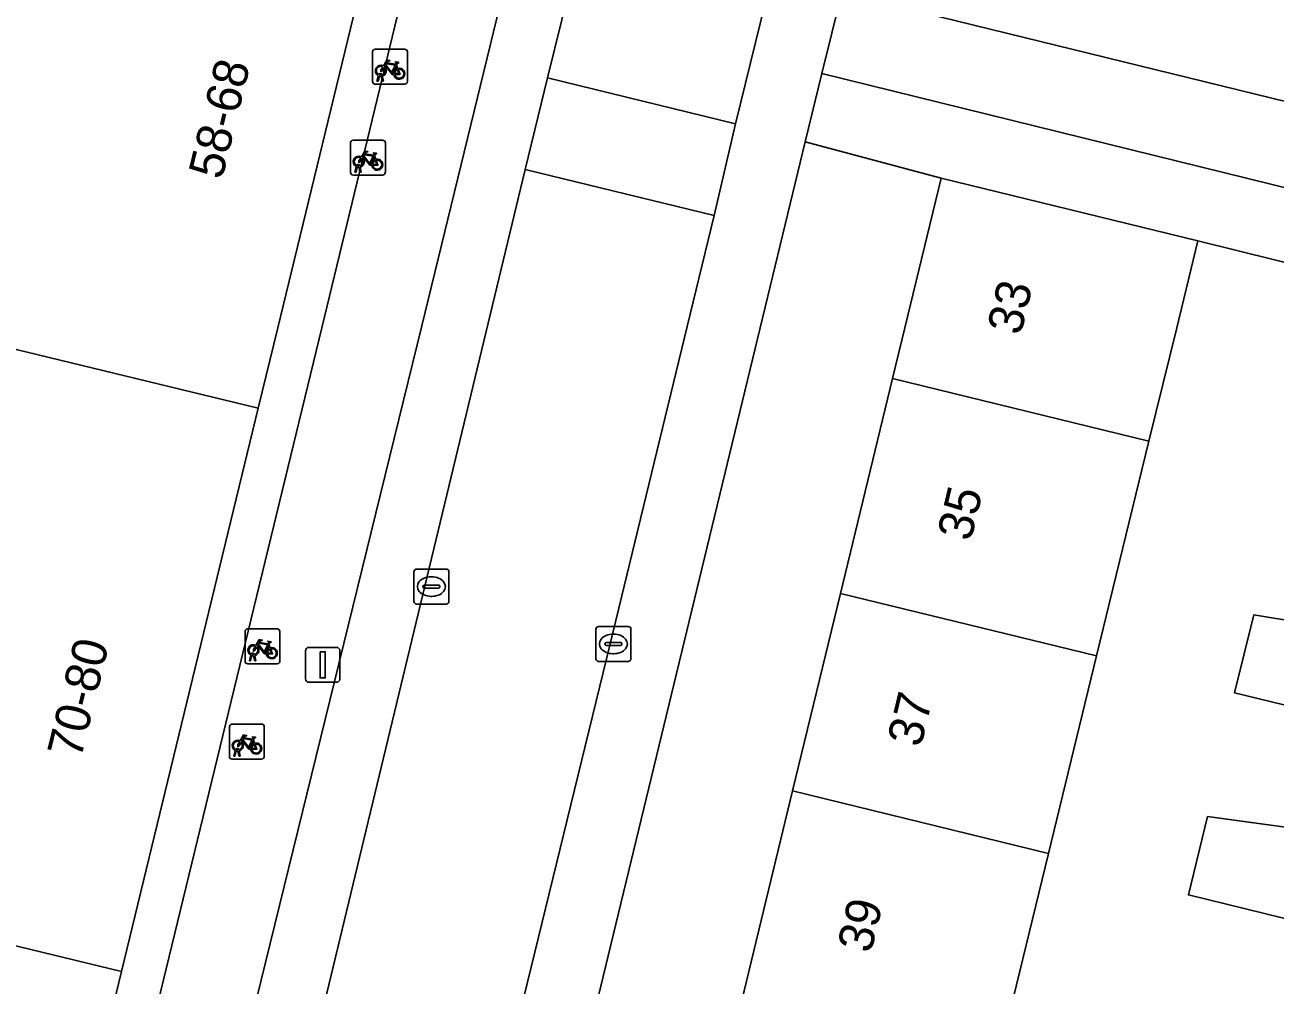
# Model space of a CAD drawing. Extents: x 162803 to 163818, y 381639 to 382475.
# Drawn here: x 163067.27 to 163103.07, y 382231.15 to 382258.67 of the extents above; entities that cross this region are included whole.
import ezdxf

# ---------------------------------------------------------------- set-up
doc = ezdxf.new("R2010")
doc.units = 0
for name, color, linetype in [('IMGEO_Erf', 7, 'Continuous'), ('IMGEO_Fietsenrek', 7, 'Continuous'), ('IMGEO_Kolk', 7, 'Continuous'), ('IMGEO_Lichtmast', 7, 'Continuous'), ('IMGEO_Pand', 7, 'Continuous'), ('IMGEO_Pand_nummerreeks', 7, 'Continuous'), ('IMGEO_Parkeervlak_open', 7, 'Continuous'), ('IMGEO_Rijbaan_lokaal_open', 7, 'Continuous'), ('IMGEO_Voetpad_open', 7, 'Continuous')]:
    doc.layers.add(name, color=color, linetype=linetype)

msp = doc.modelspace()

# ---------------------------------------------------------------- linework, layer by layer
at = {"layer": 'IMGEO_Erf'}
for points in [[(163105.355, 382320.14), (163091.157, 382261.639), (163090.662, 382259.598), (163109.57, 382254.957)], [(163108.604, 382250.569), (163100.863, 382252.485), (163100.257, 382250), (163099.464, 382246.748), (163097.965, 382240.601), (163096.586, 382234.948), (163095.123, 382228.948), (163093.672, 382223), (163111.314, 382218.702)], [(163105.796, 382238.598), (163101.918, 382239.544), (163102.463, 382241.778), (163106.389, 382241.125)]]:
    msp.add_lwpolyline(points, dxfattribs=at)
for points in [[(163089.618, 382255.32), (163093.508, 382254.28), (163100.863, 382252.485), (163108.604, 382250.569), (163109.113, 382252.594), (163090.093, 382257.281)], [(163082.453, 382225.745), (163086.358, 382224.789), (163087.8, 382230.737), (163089.255, 382236.739), (163090.626, 382242.394), (163092.117, 382248.543), (163092.47, 382250), (163093.508, 382254.28), (163089.618, 382255.32), (163088.329, 382250)], [(163101.14, 382236.002), (163105.049, 382235.468), (163104.406, 382232.828), (163100.593, 382233.758)]]:
    msp.add_lwpolyline(points, close=True, dxfattribs=at)
at = {"layer": 'IMGEO_Fietsenrek'}
for p, q in [((163077.221, 382257.048), (163077.221, 382257.889)), ((163077.221, 382257.889), (163077.221, 382257.048)), ((163077.296, 382257.973), (163078.137, 382257.973)), ((163078.137, 382257.973), (163077.296, 382257.973)), ((163078.221, 382257.898), (163078.221, 382257.057)), ((163078.221, 382257.057), (163078.221, 382257.898)), ((163077.908, 382257.522), (163077.944, 382257.427)), ((163078.146, 382256.973), (163077.305, 382256.973)), ((163077.305, 382256.973), (163078.146, 382256.973)), ((163077.348, 382257.057), (163077.387, 382257.217)), ((163077.382, 382257.057), (163077.348, 382257.057)), ((163077.417, 382257.205), (163077.382, 382257.057)), ((163077.459, 382257.229), (163077.458, 382257.233)), ((163077.5, 382257.057), (163077.466, 382257.199)), ((163077.49, 382257.24), (163077.491, 382257.233)), ((163077.498, 382257.203), (163077.533, 382257.057)), ((163077.533, 382257.057), (163077.5, 382257.057)), ((163076.589, 382254.444), (163076.589, 382255.285)), ((163076.589, 382255.285), (163076.589, 382254.444)), ((163076.664, 382255.369), (163077.505, 382255.369)), ((163077.505, 382255.369), (163076.664, 382255.369)), ((163077.589, 382255.294), (163077.589, 382254.453)), ((163077.589, 382254.453), (163077.589, 382255.294)), ((163077.276, 382254.918), (163077.312, 382254.823)), ((163076.716, 382254.453), (163076.755, 382254.613)), ((163076.75, 382254.453), (163076.716, 382254.453)), ((163076.785, 382254.601), (163076.75, 382254.453)), ((163076.827, 382254.625), (163076.826, 382254.629)), ((163076.868, 382254.453), (163076.834, 382254.595)), ((163076.858, 382254.636), (163076.859, 382254.629)), ((163076.866, 382254.599), (163076.901, 382254.453)), ((163076.901, 382254.453), (163076.868, 382254.453)), ((163077.514, 382254.369), (163076.673, 382254.369)), ((163076.673, 382254.369), (163077.514, 382254.369)), ((163073.569, 382240.454), (163073.569, 382241.295)), ((163073.569, 382241.295), (163073.569, 382240.454)), ((163073.644, 382241.379), (163074.485, 382241.379)), ((163074.485, 382241.379), (163073.644, 382241.379)), ((163074.569, 382241.304), (163074.569, 382240.463)), ((163074.569, 382240.463), (163074.569, 382241.304)), ((163074.256, 382240.928), (163074.292, 382240.833)), ((163073.696, 382240.463), (163073.735, 382240.623)), ((163073.765, 382240.611), (163073.73, 382240.463)), ((163073.807, 382240.635), (163073.806, 382240.639)), ((163073.848, 382240.463), (163073.814, 382240.605)), ((163073.838, 382240.646), (163073.839, 382240.639)), ((163073.846, 382240.609), (163073.881, 382240.463)), ((163074.494, 382240.379), (163073.653, 382240.379)), ((163073.653, 382240.379), (163074.494, 382240.379)), ((163073.73, 382240.463), (163073.696, 382240.463)), ((163073.881, 382240.463), (163073.848, 382240.463)), ((163073.121, 382237.723), (163073.121, 382238.564)), ((163073.121, 382238.564), (163073.121, 382237.723)), ((163073.196, 382238.648), (163074.037, 382238.648)), ((163074.037, 382238.648), (163073.196, 382238.648)), ((163074.121, 382238.573), (163074.121, 382237.732)), ((163074.121, 382237.732), (163074.121, 382238.573)), ((163073.808, 382238.197), (163073.844, 382238.102)), ((163074.046, 382237.648), (163073.205, 382237.648)), ((163073.205, 382237.648), (163074.046, 382237.648)), ((163073.248, 382237.732), (163073.287, 382237.892)), ((163073.282, 382237.732), (163073.248, 382237.732)), ((163073.317, 382237.88), (163073.282, 382237.732)), ((163073.359, 382237.904), (163073.358, 382237.908)), ((163073.4, 382237.732), (163073.366, 382237.874)), ((163073.39, 382237.915), (163073.391, 382237.908)), ((163073.398, 382237.878), (163073.433, 382237.732)), ((163073.433, 382237.732), (163073.4, 382237.732))]:
    msp.add_line(p, q, dxfattribs=at)
for points in [[(163077.534, 382257.499), (163077.629, 382257.663), (163077.715, 382257.649), (163077.717, 382257.64), (163077.661, 382257.629), (163077.634, 382257.584), (163077.89, 382257.543)], [(163077.555, 382257.447), (163077.503, 382257.357), (163077.463, 382257.332), (163077.464, 382257.379), (163077.519, 382257.473)], [(163077.83, 382257.255), (163077.78, 382257.255), (163077.589, 382257.506), (163077.57, 382257.474)], [(163077.877, 382257.518), (163077.62, 382257.559), (163077.603, 382257.53), (163077.77, 382257.31), (163077.877, 382257.518)], [(163077.925, 382257.42), (163077.895, 382257.497), (163077.786, 382257.279), (163077.829, 382257.279)], [(163077.859, 382257.279), (163077.979, 382257.278), (163077.935, 382257.392)], [(163077.955, 382257.399), (163078.01, 382257.254), (163077.86, 382257.254)], [(163077.89, 382257.543), (163077.915, 382257.592), (163077.909, 382257.596), (163077.886, 382257.6), (163077.874, 382257.607), (163077.873, 382257.61), (163077.875, 382257.615), (163077.97, 382257.6), (163077.972, 382257.59), (163077.962, 382257.577), (163077.95, 382257.571), (163077.936, 382257.577), (163077.908, 382257.522)], [(163076.923, 382254.843), (163076.871, 382254.753), (163076.831, 382254.728), (163076.832, 382254.775), (163076.887, 382254.869)], [(163076.902, 382254.895), (163076.997, 382255.059), (163077.083, 382255.045), (163077.085, 382255.036), (163077.029, 382255.025), (163077.002, 382254.98), (163077.258, 382254.939)], [(163077.198, 382254.651), (163077.148, 382254.651), (163076.957, 382254.902), (163076.938, 382254.87)], [(163077.245, 382254.914), (163076.988, 382254.955), (163076.971, 382254.926), (163077.138, 382254.706), (163077.245, 382254.914)], [(163077.293, 382254.816), (163077.263, 382254.893), (163077.154, 382254.675), (163077.197, 382254.675)], [(163077.258, 382254.939), (163077.283, 382254.988), (163077.277, 382254.992), (163077.254, 382254.996), (163077.242, 382255.003), (163077.241, 382255.006), (163077.243, 382255.011), (163077.338, 382254.996), (163077.34, 382254.986), (163077.33, 382254.973), (163077.318, 382254.967), (163077.304, 382254.973), (163077.276, 382254.918)], [(163077.227, 382254.675), (163077.347, 382254.674), (163077.303, 382254.788)], [(163077.323, 382254.795), (163077.378, 382254.65), (163077.228, 382254.65)], [(163073.903, 382240.853), (163073.851, 382240.763), (163073.811, 382240.738), (163073.812, 382240.785), (163073.867, 382240.879)], [(163073.882, 382240.905), (163073.977, 382241.069), (163074.063, 382241.055), (163074.065, 382241.046), (163074.009, 382241.035), (163073.982, 382240.99), (163074.238, 382240.949)], [(163074.178, 382240.661), (163074.128, 382240.661), (163073.937, 382240.912), (163073.918, 382240.88)], [(163074.225, 382240.924), (163073.968, 382240.965), (163073.951, 382240.936), (163074.118, 382240.716), (163074.225, 382240.924)], [(163074.273, 382240.826), (163074.243, 382240.903), (163074.134, 382240.685), (163074.177, 382240.685)], [(163074.238, 382240.949), (163074.263, 382240.998), (163074.257, 382241.002), (163074.234, 382241.006), (163074.222, 382241.013), (163074.221, 382241.016), (163074.223, 382241.021), (163074.318, 382241.006), (163074.32, 382240.996), (163074.31, 382240.983), (163074.298, 382240.977), (163074.284, 382240.983), (163074.256, 382240.928)], [(163074.207, 382240.685), (163074.327, 382240.684), (163074.283, 382240.798)], [(163074.303, 382240.805), (163074.358, 382240.66), (163074.208, 382240.66)], [(163073.434, 382238.174), (163073.529, 382238.338), (163073.615, 382238.324), (163073.617, 382238.315), (163073.561, 382238.304), (163073.534, 382238.259), (163073.79, 382238.218)], [(163073.455, 382238.122), (163073.403, 382238.032), (163073.363, 382238.007), (163073.364, 382238.054), (163073.419, 382238.148)], [(163073.73, 382237.93), (163073.68, 382237.93), (163073.489, 382238.181), (163073.47, 382238.149)], [(163073.777, 382238.193), (163073.52, 382238.234), (163073.503, 382238.205), (163073.67, 382237.985), (163073.777, 382238.193)], [(163073.825, 382238.095), (163073.795, 382238.172), (163073.686, 382237.954), (163073.729, 382237.954)], [(163073.759, 382237.954), (163073.879, 382237.953), (163073.835, 382238.067)], [(163073.855, 382238.074), (163073.91, 382237.929), (163073.76, 382237.929)], [(163073.79, 382238.218), (163073.815, 382238.267), (163073.809, 382238.271), (163073.786, 382238.275), (163073.774, 382238.282), (163073.773, 382238.285), (163073.775, 382238.29), (163073.87, 382238.275), (163073.872, 382238.265), (163073.862, 382238.252), (163073.85, 382238.246), (163073.836, 382238.252), (163073.808, 382238.197)]]:
    msp.add_lwpolyline(points, dxfattribs=at)
for centre, radius, start, end in [((163077.299, 382257.895), 0.0779, 92.4484, 184.2845), ((163077.299, 382257.895), 0.0779, 92.4484, 184.2845), ((163078.143, 382257.895), 0.0779, 2.4484, 94.2845), ((163078.143, 382257.895), 0.0779, 2.4484, 94.2845), ((163077.461, 382257.358), 0.159, 62.6766, 242.1369), ((163077.461, 382257.358), 0.129, 63.3192, 238.903), ((163077.461, 382257.358), 0.129, 283.6043, 43.4302), ((163077.461, 382257.358), 0.159, 283.5766, 46.6042), ((163077.988, 382257.274), 0.159, 113.3408, 178.3217), ((163077.988, 382257.274), 0.159, 187.0065, 105.7708), ((163077.988, 382257.274), 0.129, 113.923, 177.9556), ((163077.988, 382257.274), 0.129, 188.6715, 104.5883), ((163077.299, 382257.051), 0.0779, 182.4484, 274.2845), ((163077.299, 382257.051), 0.0779, 182.4484, 274.2845), ((163077.441, 382257.229), 0.0499, 12.8025, 158.6934), ((163077.461, 382257.358), 0.159, 253.9967, 271.7867), ((163077.441, 382257.229), 0.0174, 12.8025, 163.4502), ((163077.461, 382257.358), 0.129, 253.415, 269.0204), ((163078.143, 382257.051), 0.0779, 272.4484, 4.2845), ((163078.143, 382257.051), 0.0779, 272.4484, 4.2845), ((163076.667, 382255.291), 0.0779, 92.4484, 184.2845), ((163076.667, 382255.291), 0.0779, 92.4484, 184.2845), ((163077.511, 382255.291), 0.0779, 2.4484, 94.2845), ((163077.511, 382255.291), 0.0779, 2.4484, 94.2845), ((163076.829, 382254.754), 0.159, 62.6766, 242.1369), ((163076.829, 382254.754), 0.129, 63.3192, 238.903), ((163076.829, 382254.754), 0.129, 283.6043, 43.4302), ((163076.829, 382254.754), 0.159, 283.5766, 46.6042), ((163077.356, 382254.67), 0.159, 113.3408, 178.3217), ((163077.356, 382254.67), 0.159, 187.0065, 105.7708), ((163077.356, 382254.67), 0.129, 188.6715, 104.5883), ((163076.667, 382254.447), 0.0779, 182.4484, 274.2845), ((163076.667, 382254.447), 0.0779, 182.4484, 274.2845), ((163076.809, 382254.625), 0.0499, 12.8025, 158.6934), ((163076.829, 382254.754), 0.159, 253.9967, 271.7867), ((163076.809, 382254.625), 0.0174, 12.8025, 163.4502), ((163076.829, 382254.754), 0.129, 253.415, 269.0204), ((163077.356, 382254.67), 0.129, 113.923, 177.9556), ((163077.511, 382254.447), 0.0779, 272.4484, 4.2845), ((163077.511, 382254.447), 0.0779, 272.4484, 4.2845), ((163073.647, 382241.301), 0.0779, 92.4484, 184.2845), ((163073.647, 382241.301), 0.0779, 92.4484, 184.2845), ((163074.491, 382241.301), 0.0779, 2.4484, 94.2845), ((163074.491, 382241.301), 0.0779, 2.4484, 94.2845), ((163073.809, 382240.764), 0.159, 62.6766, 242.1369), ((163073.809, 382240.764), 0.129, 63.3192, 238.903), ((163073.809, 382240.764), 0.129, 283.6043, 43.4302), ((163073.809, 382240.764), 0.159, 283.5766, 46.6042), ((163074.336, 382240.68), 0.159, 187.0065, 105.7708), ((163073.789, 382240.635), 0.0499, 12.8025, 158.6934), ((163073.809, 382240.764), 0.159, 253.9967, 271.7867), ((163073.789, 382240.635), 0.0174, 12.8025, 163.4502), ((163073.809, 382240.764), 0.129, 253.415, 269.0204), ((163074.336, 382240.68), 0.159, 113.3408, 178.3217), ((163074.336, 382240.68), 0.129, 113.923, 177.9556), ((163074.336, 382240.68), 0.129, 188.6715, 104.5883), ((163073.647, 382240.457), 0.0779, 182.4484, 274.2845), ((163073.647, 382240.457), 0.0779, 182.4484, 274.2845), ((163074.491, 382240.457), 0.0779, 272.4484, 4.2845), ((163074.491, 382240.457), 0.0779, 272.4484, 4.2845), ((163073.199, 382238.57), 0.0779, 92.4484, 184.2845), ((163073.199, 382238.57), 0.0779, 92.4484, 184.2845), ((163074.043, 382238.57), 0.0779, 2.4484, 94.2845), ((163074.043, 382238.57), 0.0779, 2.4484, 94.2845), ((163073.361, 382238.033), 0.159, 62.6766, 242.1369), ((163073.361, 382238.033), 0.129, 63.3192, 238.903), ((163073.361, 382238.033), 0.129, 283.6043, 43.4302), ((163073.361, 382238.033), 0.159, 283.5766, 46.6042), ((163073.888, 382237.949), 0.159, 113.3408, 178.3217), ((163073.888, 382237.949), 0.159, 187.0065, 105.7708), ((163073.888, 382237.949), 0.129, 113.923, 177.9556), ((163073.888, 382237.949), 0.129, 188.6715, 104.5883), ((163073.199, 382237.726), 0.0779, 182.4484, 274.2845), ((163073.199, 382237.726), 0.0779, 182.4484, 274.2845), ((163073.341, 382237.904), 0.0499, 12.8025, 158.6934), ((163073.361, 382238.033), 0.159, 253.9967, 271.7867), ((163073.341, 382237.904), 0.0174, 12.8025, 163.4502), ((163073.361, 382238.033), 0.129, 253.415, 269.0204), ((163074.043, 382237.726), 0.0779, 272.4484, 4.2845), ((163074.043, 382237.726), 0.0779, 272.4484, 4.2845)]:
    msp.add_arc(centre, radius, start, end, dxfattribs=at)
at = {"layer": 'IMGEO_Kolk'}
for p, q in [((163078.408, 382242.162), (163078.408, 382243.014)), ((163078.483, 382243.088), (163079.335, 382243.088)), ((163079.409, 382243.014), (163079.409, 382242.162)), ((163078.71, 382242.631), (163079.108, 382242.631)), ((163078.896, 382242.868), (163078.921, 382242.868)), ((163078.667, 382242.582), (163078.667, 382242.594)), ((163079.105, 382242.545), (163078.707, 382242.545)), ((163078.919, 382242.308), (163078.894, 382242.308)), ((163079.151, 382242.594), (163079.151, 382242.582)), ((163079.335, 382242.088), (163078.483, 382242.088)), ((163083.622, 382240.519), (163083.622, 382241.371)), ((163083.697, 382241.445), (163084.549, 382241.445)), ((163084.11, 382241.225), (163084.135, 382241.225)), ((163084.623, 382241.371), (163084.623, 382240.519)), ((163083.881, 382240.939), (163083.881, 382240.951)), ((163084.319, 382240.902), (163083.921, 382240.902)), ((163083.924, 382240.988), (163084.322, 382240.988)), ((163084.365, 382240.951), (163084.365, 382240.939)), ((163084.133, 382240.665), (163084.108, 382240.665)), ((163084.549, 382240.445), (163083.697, 382240.445))]:
    msp.add_line(p, q, dxfattribs=at)
for points in [[(163078.408, 382242.162), (163078.408, 382243.014)], [(163078.483, 382243.088), (163079.335, 382243.088)], [(163079.409, 382243.014), (163079.409, 382242.162)], [(163079.335, 382242.088), (163078.483, 382242.088)], [(163083.622, 382240.519), (163083.622, 382241.371)], [(163083.697, 382241.445), (163084.549, 382241.445)], [(163084.623, 382241.371), (163084.623, 382240.519)], [(163084.549, 382240.445), (163083.697, 382240.445)]]:
    msp.add_lwpolyline(points, dxfattribs=at)
for centre, radius, start, end in [((163078.485, 382243.012), 0.0765, 91.552, 178.448), ((163078.485, 382243.012), 0.0765, 91.552, 178.448), ((163079.333, 382243.012), 0.0765, 1.552, 88.448), ((163079.333, 382243.012), 0.0765, 1.552, 88.448), ((163078.707, 382242.591), 0.0403, 85.8775, 175.7526), ((163079.112, 382242.593), 0.0386, 1.7309, 96.639), ((163078.704, 382242.581), 0.0366, 178.938, 274.7102), ((163079.108, 382242.588), 0.043, 264.8664, 352.4533), ((163078.485, 382242.164), 0.0765, 181.552, 268.448), ((163078.485, 382242.164), 0.0765, 181.552, 268.448), ((163079.333, 382242.164), 0.0765, 271.552, 358.448), ((163079.333, 382242.164), 0.0765, 271.552, 358.448), ((163083.699, 382241.369), 0.0765, 91.552, 178.448), ((163083.699, 382241.369), 0.0765, 91.552, 178.448), ((163084.547, 382241.369), 0.0765, 1.552, 88.448), ((163084.547, 382241.369), 0.0765, 1.552, 88.448), ((163083.921, 382240.948), 0.0403, 85.8775, 175.7526), ((163083.918, 382240.938), 0.0366, 178.938, 274.7102), ((163084.322, 382240.945), 0.043, 264.8664, 352.4533), ((163084.326, 382240.95), 0.0386, 1.7309, 96.639), ((163083.699, 382240.521), 0.0765, 181.552, 268.448), ((163083.699, 382240.521), 0.0765, 181.552, 268.448), ((163084.547, 382240.521), 0.0765, 271.552, 358.448), ((163084.547, 382240.521), 0.0765, 271.552, 358.448)]:
    msp.add_arc(centre, radius, start, end, dxfattribs=at)
for centre, major_axis, ratio, start_param, end_param in [((163078.895, 382242.588), (-0.387, 0.002), 0.722429, 4.712389, 7.853982), ((163078.92, 382242.588), (-0.39, 0.002), 0.717154, 1.570796, 4.712389), ((163084.109, 382240.945), (-0.387, 0.002), 0.722429, 4.712389, 7.853982), ((163084.134, 382240.945), (-0.39, 0.002), 0.717154, 1.570796, 4.712389)]:
    msp.add_ellipse(centre, major_axis=major_axis, ratio=ratio, start_param=start_param, end_param=end_param, dxfattribs=at)
at = {"layer": 'IMGEO_Lichtmast'}
for p, q in [((163075.4, 382240.847), (163076.19, 382240.847)), ((163076.19, 382240.847), (163075.4, 382240.847)), ((163075.3, 382239.947), (163075.3, 382240.747)), ((163075.3, 382240.747), (163075.3, 382239.947)), ((163076.29, 382240.747), (163076.29, 382239.947)), ((163076.29, 382239.947), (163076.29, 382240.747)), ((163076.19, 382239.847), (163075.4, 382239.847)), ((163075.4, 382239.847), (163076.19, 382239.847))]:
    msp.add_line(p, q, dxfattribs=at)
msp.add_lwpolyline([(163075.72, 382240.722), (163075.87, 382240.722), (163075.87, 382239.972), (163075.72, 382239.972), (163075.72, 382240.722)], dxfattribs=at)
for centre, start, end in [((163075.4, 382240.747), 90, 180), ((163075.4, 382240.747), 90, 180), ((163076.19, 382240.747), 0, 90), ((163076.19, 382240.747), 360, 90), ((163075.4, 382239.947), 180, 270), ((163075.4, 382239.947), 180, 270), ((163076.19, 382239.947), 270, 0), ((163076.19, 382239.947), 270, 0)]:
    msp.add_arc(centre, 0.1, start, end, dxfattribs=at)
at = {"layer": 'IMGEO_Pand'}
for points in [[(163078.114, 382264.863), (163068.567, 382267.18), (163066.861, 382260.195), (163063.152, 382261.102), (163062.469, 382258.3), (163066.201, 382257.388), (163064.45, 382250), (163073.948, 382247.695), (163074.508, 382250)], [(163092.117, 382248.543), (163099.464, 382246.748), (163100.257, 382250), (163100.863, 382252.485), (163093.508, 382254.28), (163092.47, 382250)], [(163064.45, 382250), (163062.93, 382243.59), (163059.237, 382244.5), (163058.587, 382241.859), (163062.343, 382240.933), (163060.613, 382233.851), (163070.034, 382231.565), (163073.948, 382247.695)], [(163097.965, 382240.601), (163099.464, 382246.748), (163092.117, 382248.543), (163090.626, 382242.394)], [(163097.965, 382240.601), (163090.626, 382242.394), (163089.255, 382236.739), (163096.586, 382234.948)], [(163106.389, 382241.125), (163102.463, 382241.778), (163101.918, 382239.544), (163105.796, 382238.598), (163105.928, 382238.566), (163106.546, 382241.099)], [(163096.586, 382234.948), (163089.255, 382236.739), (163087.8, 382230.737), (163095.123, 382228.948)], [(163101.14, 382236.002), (163100.593, 382233.758), (163104.406, 382232.828), (163105.049, 382235.468)], [(163060.613, 382233.851), (163058.884, 382226.769), (163055.102, 382227.701), (163054.451, 382225.06), (163058.384, 382224.091), (163057.383, 382219.931), (163056.662, 382216.932), (163056.595, 382216.652), (163062.589, 382215.211), (163062.541, 382215.016), (163063.806, 382214.705), (163063.853, 382214.899), (163065.869, 382214.405), (163070.034, 382231.565)]]:
    msp.add_lwpolyline(points, close=True, dxfattribs=at)
at = {"layer": 'IMGEO_Parkeervlak_open'}
for points in [[(163081.59, 382254.533), (163082.231, 382257.156), (163091.682, 382295.367)], [(163089.11, 382293.013), (163078.631, 382250.053), (163071.399, 382220.59), (163070.416, 382216.381), (163069.856, 382214.164)], [(163070.948, 382210.415), (163070.988, 382210.495), (163081.59, 382254.533)]]:
    msp.add_lwpolyline(points, dxfattribs=at)
at = {"layer": 'IMGEO_Rijbaan_lokaal_open'}
msp.add_lwpolyline([(163092.174, 382297.453), (163091.682, 382295.367), (163082.231, 382257.156), (163087.619, 382255.841), (163090.201, 382266.325), (163095.381, 382287.805)], dxfattribs=at)
for points in [[(163087.619, 382255.841), (163082.231, 382257.156), (163081.59, 382254.533), (163087.012, 382253.21)], [(163084.04, 382240.987), (163086.232, 382250.032), (163087.012, 382253.21), (163081.59, 382254.533), (163070.988, 382210.495), (163070.948, 382210.415), (163070.225, 382207.754), (163075.66, 382206.399), (163078.668, 382219.038)]]:
    msp.add_lwpolyline(points, close=True, dxfattribs=at)
at = {"layer": 'IMGEO_Voetpad_open'}
for points in [[(163088.329, 382250), (163089.618, 382255.32), (163090.093, 382257.281), (163090.662, 382259.598), (163091.157, 382261.639), (163105.355, 382320.14), (163108.286, 382319.447), (163109.311, 382319.198), (163109.73, 382320.954), (163109.805, 382321.271), (163112.1, 382330.896), (163113.917, 382338.352), (163114.317, 382339.892), (163108.877, 382341.135)], [(163103.455, 382320.774), (163099.839, 382306.208), (163099.186, 382303.474), (163095.381, 382287.805), (163090.201, 382266.325), (163087.619, 382255.841), (163087.012, 382253.21), (163086.232, 382250.032), (163084.04, 382240.987), (163078.668, 382219.038), (163075.66, 382206.399), (163073.776, 382198.624), (163073.068, 382195.826), (163073.507, 382195.711), (163072.615, 382192.056), (163072.178, 382192.166), (163067.464, 382172.818)], [(163089.872, 382300.961), (163087.242, 382301.595), (163086.447, 382298.575), (163087.465, 382298.318), (163075.774, 382250), (163067.591, 382216.313), (163067.07, 382214.116), (163066.453, 382212.54), (163065.195, 382207.154), (163065.124, 382206.864), (163069.755, 382205.884), (163070.225, 382207.754), (163070.948, 382210.415)], [(163069.856, 382214.164), (163070.416, 382216.381), (163071.399, 382220.59), (163078.631, 382250.053), (163089.11, 382293.013)], [(163113.517, 382254.008), (163111.675, 382254.451), (163109.57, 382254.957), (163090.662, 382259.598), (163090.093, 382257.281), (163109.113, 382252.594), (163111.102, 382252.11), (163119.771, 382250), (163122.549, 382249.324), (163130.671, 382247.351), (163132.637, 382247.045), (163136.184, 382246.175), (163136.382, 382246.138)], [(163067.6, 382168.75), (163071.74, 382166.782), (163069.123, 382170.722), (163082.453, 382225.745), (163088.329, 382250)]]:
    msp.add_lwpolyline(points, dxfattribs=at)
msp.add_lwpolyline([(163086.946, 382301.665), (163086.227, 382298.73), (163086.324, 382298.706), (163082.175, 382281.603), (163078.114, 382264.863), (163074.508, 382250), (163073.948, 382247.695), (163070.034, 382231.565), (163065.869, 382214.405), (163067.07, 382214.116), (163067.591, 382216.313), (163075.774, 382250), (163087.465, 382298.318), (163086.447, 382298.575), (163087.242, 382301.595)], close=True, dxfattribs=at)

# ---------------------------------------------------------------- texts
at = {"layer": 'IMGEO_Pand_nummerreeks'}
for s, rotation, p in [('58-68', 76.2206, (163072.909, 382254.214)), ('33', 76.3718, (163095.786, 382249.755)), ('35', 76.3718, (163094.356, 382243.856)), ('70-80', 76.1571, (163068.863, 382237.627)), ('37', 76.3718, (163092.926, 382237.958)), ('39', 76.3718, (163091.496, 382232.06))]:
    msp.add_text(s, height=1, rotation=rotation, dxfattribs=at).set_placement(p)

doc.saveas('drawing.dxf')
